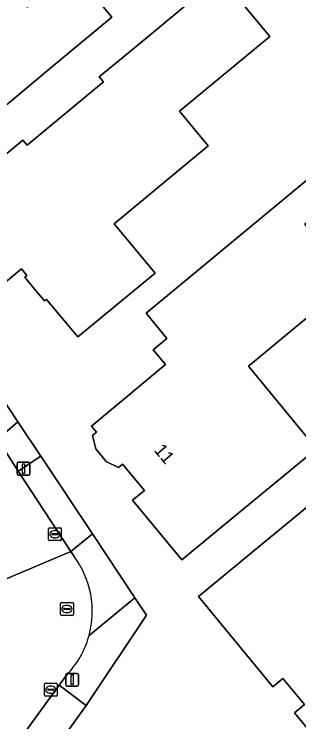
# Model space of a CAD drawing. Extents: x 157320 to 158835, y 386650 to 388491.
# Drawn here: x 158204.9 to 158227, y 387376.3 to 387431.3 of the extents above; entities that cross this region are included whole.
import ezdxf

# ---------------------------------------------------------------- set-up
doc = ezdxf.new("R2010")
doc.units = 0
for name, color, linetype in [('IMGEO_Berm_groen', 7, 'Continuous'), ('IMGEO_Erf', 7, 'Continuous'), ('IMGEO_Kolk', 7, 'Continuous'), ('IMGEO_Lichtmast', 7, 'Continuous'), ('IMGEO_Pand', 7, 'Continuous'), ('IMGEO_Pand_nummerreeks', 7, 'Continuous'), ('IMGEO_Rijbaan_lokaal_gesloten', 7, 'Continuous'), ('IMGEO_Rijbaan_lokaal_open', 7, 'Continuous'), ('IMGEO_Rioolput', 7, 'Continuous'), ('IMGEO_Voetpad_open', 7, 'Continuous')]:
    doc.layers.add(name, color=color, linetype=linetype)

msp = doc.modelspace()

# ---------------------------------------------------------------- linework, layer by layer
at = {"layer": 'IMGEO_Berm_groen'}
for points in [[(158199.492, 387408.168), (158197.813, 387407.052), (158203.577, 387398.257), (158205.174, 387399.622)], [(158206.948, 387396.956), (158205.194, 387395.79), (158209.286, 387389.546), (158210.955, 387390.929)]]:
    msp.add_lwpolyline(points, close=True, dxfattribs=at)
for points in [[(158215.151, 387384.618), (158214.258, 387385.961), (158210.696, 387383.022)], [(158208.98, 387379.987), (158208.384, 387379.171), (158210.481, 387377.588), (158215.151, 387384.618)]]:
    msp.add_lwpolyline(points, dxfattribs=at)
msp.add_arc((158203.746, 387384.949), 7.213, 316.5296, 344.5025, dxfattribs=at)
at = {"layer": 'IMGEO_Erf'}
msp.add_lwpolyline([(158207.86, 387453.027), (158184.801, 387430.263), (158185.981, 387428.487), (158188.758, 387424.311), (158196.186, 387413.139), (158199.492, 387408.168), (158205.174, 387399.622), (158206.948, 387396.956), (158210.955, 387390.929), (158214.258, 387385.961), (158215.151, 387384.618), (158210.481, 387377.588), (158208.301, 387374.557)], dxfattribs=at)
for points in [[(158212.45, 387431.03), (158207.592, 387426.988), (158203.748, 387423.79), (158200.805, 387427.375), (158196.882, 387423.508), (158194.849, 387425.576), (158195.123, 387425.85), (158194.054, 387426.945), (158193.77, 387426.683), (158193.52, 387426.94), (158194.811, 387428.216), (158192.823, 387430.194), (158195.459, 387432.779), (158193.146, 387435.133), (158192.86, 387435.424), (158196.133, 387438.651), (158196.589, 387438.189), (158202.857, 387444.369), (158206.08, 387441.1), (158201.571, 387436.644), (158202.996, 387436.6), (158205.971, 387433.526), (158205.878, 387431.807), (158209.38, 387434.72)], [(158220.87, 387434.176), (158224.719, 387429.534), (158217.715, 387423.728), (158219.94, 387421.05), (158212.641, 387414.986), (158215.82, 387411.16), (158209.831, 387406.209), (158207.393, 387409.124), (158207.229, 387408.997), (158206.459, 387409.923), (158205.698, 387410.837), (158205.867, 387410.978), (158205.445, 387411.485), (158204.051, 387410.326), (158199.195, 387416.212), (158203.046, 387419.403), (158205.564, 387421.489), (158205.889, 387421.097), (158211.811, 387426.004), (158211.486, 387426.396), (158214.34, 387428.76)], [(158231.543, 387421.64), (158233.166, 387419.678), (158227.45, 387414.95), (158231.08, 387410.56), (158223.066, 387403.926), (158228.36, 387397.53), (158221.755, 387392.085), (158217.896, 387388.904), (158214.067, 387393.535), (158215.001, 387394.273), (158213.289, 387396.329), (158212.991, 387396.08), (158212.033, 387396.533), (158211.216, 387397.524), (158210.96, 387398.544), (158211.267, 387398.806), (158210.873, 387399.291), (158216.625, 387404.057), (158215.67, 387405.21), (158216.742, 387406.097), (158215.118, 387408.06)], [(158245.25, 387407.52), (158248.7, 387403.34), (158230.1, 387387.99), (158231.11, 387386.76), (158230.81, 387383.32), (158229.54, 387382.3), (158233.32, 387377.727), (158234.09, 387378.363), (158237.87, 387373.79), (158232.807, 387369.574), (158232.586, 387369.39), (158234.609, 387366.96), (158233.417, 387365.968), (158231.683, 387366.276), (158230.522, 387367.671), (158227.773, 387365.383), (158224.056, 387369.877), (158229.103, 387374.052), (158226.637, 387377.034), (158227.409, 387377.673), (158225.745, 387379.684), (158224.973, 387379.046), (158219.18, 387386.05), (158223.04, 387389.229)]]:
    msp.add_lwpolyline(points, close=True, dxfattribs=at)
at = {"layer": 'IMGEO_Kolk'}
for p, q in [((158207.611, 387391.392), (158208.463, 387391.392)), ((158207.536, 387390.466), (158207.536, 387391.318)), ((158207.795, 387390.886), (158207.795, 387390.898)), ((158208.233, 387390.849), (158207.835, 387390.849)), ((158207.838, 387390.935), (158208.236, 387390.935)), ((158208.024, 387391.172), (158208.049, 387391.172)), ((158208.279, 387390.898), (158208.279, 387390.886)), ((158208.537, 387391.318), (158208.537, 387390.466)), ((158208.463, 387390.392), (158207.611, 387390.392)), ((158208.047, 387390.612), (158208.022, 387390.612)), ((158207.224, 387378.399), (158207.224, 387379.251)), ((158207.299, 387379.325), (158208.151, 387379.325)), ((158208.225, 387379.251), (158208.225, 387378.399)), ((158207.483, 387378.819), (158207.483, 387378.831)), ((158207.921, 387378.782), (158207.523, 387378.782)), ((158207.526, 387378.868), (158207.924, 387378.868)), ((158207.712, 387379.105), (158207.737, 387379.105)), ((158207.967, 387378.831), (158207.967, 387378.819)), ((158208.151, 387378.325), (158207.299, 387378.325)), ((158207.735, 387378.545), (158207.71, 387378.545))]:
    msp.add_line(p, q, dxfattribs=at)
for points in [[(158207.611, 387391.392), (158208.463, 387391.392)], [(158207.536, 387390.466), (158207.536, 387391.318)], [(158208.537, 387391.318), (158208.537, 387390.466)], [(158208.463, 387390.392), (158207.611, 387390.392)], [(158207.224, 387378.399), (158207.224, 387379.251)], [(158207.299, 387379.325), (158208.151, 387379.325)], [(158208.225, 387379.251), (158208.225, 387378.399)], [(158208.151, 387378.325), (158207.299, 387378.325)]]:
    msp.add_lwpolyline(points, dxfattribs=at)
for centre, radius, start, end in [((158207.613, 387391.316), 0.0765, 91.552, 178.448), ((158207.613, 387391.316), 0.0765, 91.552, 178.448), ((158208.461, 387391.316), 0.0765, 1.552, 88.448), ((158208.461, 387391.316), 0.0765, 1.552, 88.448), ((158207.835, 387390.895), 0.0403, 85.8775, 175.7526), ((158207.832, 387390.885), 0.0366, 178.938, 274.7102), ((158208.236, 387390.892), 0.043, 264.8664, 352.4533), ((158208.24, 387390.897), 0.0386, 1.7309, 96.639), ((158207.613, 387390.468), 0.0765, 181.552, 268.448), ((158207.613, 387390.468), 0.0765, 181.552, 268.448), ((158208.461, 387390.468), 0.0765, 271.552, 358.448), ((158208.461, 387390.468), 0.0765, 271.552, 358.448), ((158207.301, 387379.249), 0.0765, 91.552, 178.448), ((158207.301, 387379.249), 0.0765, 91.552, 178.448), ((158208.149, 387379.249), 0.0765, 1.552, 88.448), ((158208.149, 387379.249), 0.0765, 1.552, 88.448), ((158207.523, 387378.828), 0.0403, 85.8775, 175.7526), ((158207.52, 387378.818), 0.0366, 178.938, 274.7102), ((158207.924, 387378.825), 0.043, 264.8664, 352.4533), ((158207.928, 387378.83), 0.0386, 1.7309, 96.639), ((158207.301, 387378.401), 0.0765, 181.552, 268.448), ((158207.301, 387378.401), 0.0765, 181.552, 268.448), ((158208.149, 387378.401), 0.0765, 271.552, 358.448), ((158208.149, 387378.401), 0.0765, 271.552, 358.448)]:
    msp.add_arc(centre, radius, start, end, dxfattribs=at)
for centre, major_axis, ratio, start_param, end_param in [((158208.023, 387390.892), (-0.387, 0.002), 0.722429, 4.712389, 7.853982), ((158208.048, 387390.892), (-0.39, 0.002), 0.717154, 1.570796, 4.712389), ((158207.711, 387378.825), (-0.387, 0.002), 0.722429, 4.712389, 7.853982), ((158207.736, 387378.825), (-0.39, 0.002), 0.717154, 1.570796, 4.712389)]:
    msp.add_ellipse(centre, major_axis=major_axis, ratio=ratio, start_param=start_param, end_param=end_param, dxfattribs=at)
at = {"layer": 'IMGEO_Lichtmast'}
for p, q in [((158205.112, 387395.583), (158205.112, 387396.383)), ((158205.112, 387396.383), (158205.112, 387395.583)), ((158205.212, 387396.483), (158206.002, 387396.483)), ((158206.002, 387396.483), (158205.212, 387396.483)), ((158206.102, 387396.383), (158206.102, 387395.583)), ((158206.102, 387395.583), (158206.102, 387396.383)), ((158206.002, 387395.483), (158205.212, 387395.483)), ((158205.212, 387395.483), (158206.002, 387395.483)), ((158208.879, 387379.188), (158208.879, 387379.988)), ((158208.879, 387379.988), (158208.879, 387379.188)), ((158208.979, 387380.088), (158209.769, 387380.088)), ((158209.769, 387380.088), (158208.979, 387380.088)), ((158209.869, 387379.988), (158209.869, 387379.188)), ((158209.869, 387379.188), (158209.869, 387379.988)), ((158209.769, 387379.088), (158208.979, 387379.088)), ((158208.979, 387379.088), (158209.769, 387379.088))]:
    msp.add_line(p, q, dxfattribs=at)
for points in [[(158205.532, 387396.358), (158205.682, 387396.358), (158205.682, 387395.608), (158205.532, 387395.608), (158205.532, 387396.358)], [(158209.299, 387379.963), (158209.449, 387379.963), (158209.449, 387379.213), (158209.299, 387379.213), (158209.299, 387379.963)]]:
    msp.add_lwpolyline(points, dxfattribs=at)
for centre, start, end in [((158205.212, 387396.383), 90, 180), ((158205.212, 387396.383), 90, 180), ((158206.002, 387396.383), 0, 90), ((158206.002, 387396.383), 360, 90), ((158205.212, 387395.583), 180, 270), ((158205.212, 387395.583), 180, 270), ((158206.002, 387395.583), 270, 0), ((158206.002, 387395.583), 270, 0), ((158208.979, 387379.988), 90, 180), ((158208.979, 387379.988), 90, 180), ((158209.769, 387379.988), 0, 90), ((158209.769, 387379.988), 360, 90), ((158208.979, 387379.188), 180, 270), ((158208.979, 387379.188), 180, 270), ((158209.769, 387379.188), 270, 0), ((158209.769, 387379.188), 270, 0)]:
    msp.add_arc(centre, 0.1, start, end, dxfattribs=at)
at = {"layer": 'IMGEO_Pand'}
for points in [[(158193.52, 387426.94), (158193.77, 387426.683), (158194.054, 387426.945), (158195.123, 387425.85), (158194.849, 387425.576), (158196.882, 387423.508), (158200.805, 387427.375), (158203.748, 387423.79), (158207.592, 387426.988), (158212.45, 387431.03), (158209.38, 387434.72), (158205.878, 387431.807), (158205.971, 387433.526), (158202.996, 387436.6), (158201.571, 387436.644), (158206.08, 387441.1), (158202.857, 387444.369), (158196.589, 387438.189), (158196.133, 387438.651), (158192.86, 387435.424), (158193.146, 387435.133), (158195.459, 387432.779), (158192.823, 387430.194), (158194.811, 387428.216)], [(158206.459, 387409.923), (158207.229, 387408.997), (158207.393, 387409.124), (158209.831, 387406.209), (158215.82, 387411.16), (158212.641, 387414.986), (158219.94, 387421.05), (158217.715, 387423.728), (158224.719, 387429.534), (158220.87, 387434.176), (158214.34, 387428.76), (158211.486, 387426.396), (158211.811, 387426.004), (158205.889, 387421.097), (158205.564, 387421.489), (158203.046, 387419.403), (158199.195, 387416.212), (158204.051, 387410.326), (158205.445, 387411.485), (158205.867, 387410.978), (158205.698, 387410.837)], [(158223.066, 387403.926), (158231.08, 387410.56), (158227.45, 387414.95), (158233.166, 387419.678), (158231.543, 387421.64), (158215.118, 387408.06), (158216.742, 387406.097), (158215.67, 387405.21), (158216.625, 387404.057), (158210.873, 387399.291), (158211.267, 387398.806), (158210.96, 387398.544), (158211.216, 387397.524), (158212.033, 387396.533), (158212.991, 387396.08), (158213.289, 387396.329), (158215.001, 387394.273), (158214.067, 387393.535), (158217.896, 387388.904), (158221.755, 387392.085), (158228.36, 387397.53)], [(158234.09, 387378.363), (158233.32, 387377.727), (158229.54, 387382.3), (158230.81, 387383.32), (158231.11, 387386.76), (158230.1, 387387.99), (158248.7, 387403.34), (158245.25, 387407.52), (158223.04, 387389.229), (158219.18, 387386.05), (158224.973, 387379.046), (158225.745, 387379.684), (158227.409, 387377.673), (158226.637, 387377.034), (158229.103, 387374.052), (158224.056, 387369.877), (158227.773, 387365.383), (158230.522, 387367.671), (158232.586, 387369.39), (158232.807, 387369.574), (158237.87, 387373.79)]]:
    msp.add_lwpolyline(points, close=True, dxfattribs=at)
at = {"layer": 'IMGEO_Rijbaan_lokaal_gesloten'}
for points in [[(158165.687, 387440.722), (158168.215, 387437.954), (158168.446, 387438.151), (158172.385, 387433.603), (158176.357, 387428.714), (158175.82, 387428.868), (158178.435, 387425.446), (158181.093, 387421.871), (158183.497, 387418.55), (158183.912, 387417.919), (158202.88, 387389.042), (158203.867, 387387.545), (158204.012, 387387.321), (158209.286, 387389.546), (158205.194, 387395.79), (158203.577, 387398.257), (158197.813, 387407.052), (158194.425, 387412.221), (158189.594, 387419.593)], [(158209.536, 387389.165), (158209.286, 387389.546), (158204.012, 387387.321)], [(158208.384, 387379.171), (158208.98, 387379.987)], [(158188.275, 387351.66), (158197.572, 387364.38), (158198.783, 387366.036), (158202.504, 387371.127), (158205.629, 387375.403), (158206.168, 387376.14), (158208.384, 387379.171)]]:
    msp.add_lwpolyline(points, dxfattribs=at)
for centre, radius, start, end in [((158203.767, 387384.895), 7.178, 344.8774, 36.5095), ((158203.746, 387384.949), 7.213, 316.5296, 344.5025)]:
    msp.add_arc(centre, radius, start, end, dxfattribs=at)
at = {"layer": 'IMGEO_Rijbaan_lokaal_open'}
for points in [[(158210.955, 387390.929), (158209.286, 387389.546), (158209.536, 387389.165)], [(158210.696, 387383.022), (158214.258, 387385.961), (158210.955, 387390.929)]]:
    msp.add_lwpolyline(points, dxfattribs=at)
msp.add_lwpolyline([(158210.481, 387377.588), (158208.384, 387379.171), (158206.168, 387376.14), (158205.629, 387375.403), (158207.705, 387373.862), (158208.301, 387374.557)], close=True, dxfattribs=at)
msp.add_arc((158203.767, 387384.895), 7.178, 344.8774, 36.5095, dxfattribs=at)
at = {"layer": 'IMGEO_Rioolput'}
for p, q in [((158208.474, 387384.657), (158208.474, 387385.509)), ((158208.549, 387385.583), (158209.401, 387385.583)), ((158208.962, 387385.363), (158208.987, 387385.363)), ((158209.475, 387385.509), (158209.475, 387384.657)), ((158208.733, 387385.077), (158208.733, 387385.089)), ((158209.171, 387385.04), (158208.773, 387385.04)), ((158208.776, 387385.126), (158209.174, 387385.126)), ((158208.985, 387384.803), (158208.96, 387384.803)), ((158209.217, 387385.089), (158209.217, 387385.077)), ((158209.401, 387384.583), (158208.549, 387384.583))]:
    msp.add_line(p, q, dxfattribs=at)
for points in [[(158208.474, 387384.657), (158208.474, 387385.509)], [(158208.549, 387385.583), (158209.401, 387385.583)], [(158209.475, 387385.509), (158209.475, 387384.657)], [(158209.401, 387384.583), (158208.549, 387384.583)]]:
    msp.add_lwpolyline(points, dxfattribs=at)
for centre, radius, start, end in [((158208.551, 387385.507), 0.0765, 91.552, 178.448), ((158208.551, 387385.507), 0.0765, 91.552, 178.448), ((158209.399, 387385.507), 0.0765, 1.552, 88.448), ((158209.399, 387385.507), 0.0765, 1.552, 88.448), ((158208.773, 387385.086), 0.0403, 85.8775, 175.7526), ((158208.77, 387385.076), 0.0366, 178.938, 274.7102), ((158209.174, 387385.083), 0.043, 264.8664, 352.4533), ((158209.178, 387385.088), 0.0386, 1.7309, 96.639), ((158208.551, 387384.659), 0.0765, 181.552, 268.448), ((158208.551, 387384.659), 0.0765, 181.552, 268.448), ((158209.399, 387384.659), 0.0765, 271.552, 358.448), ((158209.399, 387384.659), 0.0765, 271.552, 358.448)]:
    msp.add_arc(centre, radius, start, end, dxfattribs=at)
for centre, major_axis, ratio, start_param, end_param in [((158208.961, 387385.083), (-0.387, 0.002), 0.722429, 4.712389, 7.853982), ((158208.986, 387385.083), (-0.39, 0.002), 0.717154, 1.570796, 4.712389)]:
    msp.add_ellipse(centre, major_axis=major_axis, ratio=ratio, start_param=start_param, end_param=end_param, dxfattribs=at)
at = {"layer": 'IMGEO_Voetpad_open'}
msp.add_lwpolyline([(158205.174, 387399.622), (158203.577, 387398.257), (158205.194, 387395.79), (158206.948, 387396.956)], close=True, dxfattribs=at)

# ---------------------------------------------------------------- texts
at = {"layer": 'IMGEO_Pand_nummerreeks'}
msp.add_text('11', height=1, rotation=309.786, dxfattribs=at).set_placement((158215.685, 387397.391))

doc.saveas('drawing.dxf')
